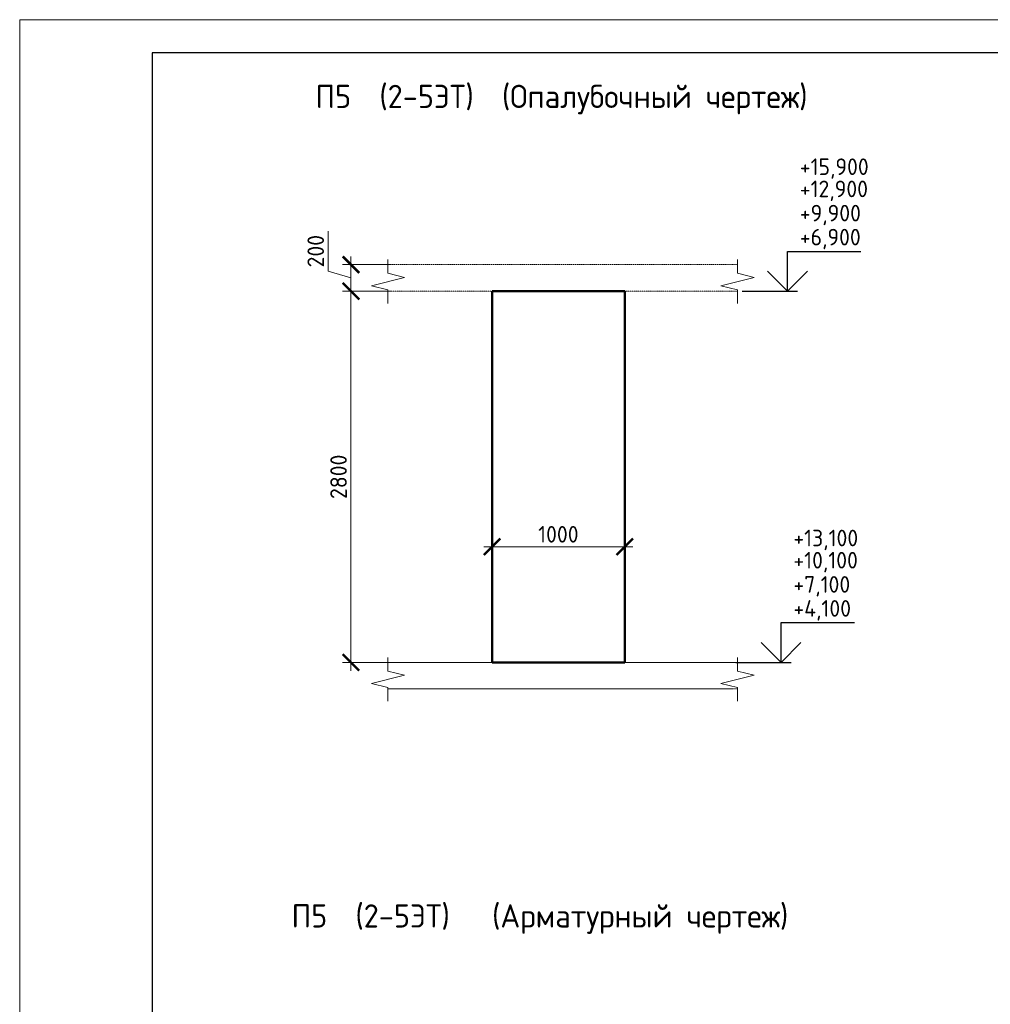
# Model space of a CAD drawing. Header units: millimetres. Extents: x 369815 to 1481759, y -423071 to -27917.
# Tile 291 of 380: x 682143 to 696784, y -183543 to -168693. Entities that reach past the tile are written whole.
import ezdxf

# ---------------------------------------------------------------- set-up
doc = ezdxf.new("R2010")
doc.units = ezdxf.units.MM
doc.linetypes.add('01 Штриховая _4 мм_', pattern=[6, 3.5, -2.5])
for name, color, linetype, lineweight in [('AF_Perekritie', 90, 'Continuous', 18), ('AF_Stena', 90, 'Continuous', 18), ('KR_Fundament', 253, 'Continuous', 18), ('РАЗМЕРЫ', 1, 'Continuous', 9), ('ТОНКИЕ', 7, 'Continuous', 9)]:
    doc.layers.add(name, color=color, linetype=linetype, lineweight=lineweight)
doc.layers.add('ТОЛСТЫЕ_ОСНОВНЫЕ', color=6, linetype='Continuous')
doc.styles.add('GOST-2.304_Type-B', font='GOST_Common.ttf')
doc.dimstyles.new('мой 25', dxfattribs={"dimscale": 100, "dimtxt": 2.5, "dimasz": 2.5, "dimexe": 1.25, "dimexo": 0.625, "dimtad": 1, "dimdec": 0, "dimlfac": 0.5, "dimtxsty": 'GOST-2.304_Type-B', "dimblk": 'ARCHTICK', "dimcen": 2.5, "dimdle": 1.25, "dimaunit": 1, "dimadec": 1, "dimazin": 2, "dimtfac": 1, "dimtdec": 0, "dimtmove": 1, "dimatfit": 3, "dimfxl": 6, "dimfxlon": 1, "dimtfill": 1, "dimlwd": -1, "dimlwe": -1, "dimarcsym": 0})

# ---------------------------------------------------------------- blocks, each defined once
blk = doc.blocks.new('_ArchTick')
at = {"color": 0, "linetype": 'ByBlock', "const_width": 0.15}
blk.add_lwpolyline([(-0.5, -0.5), (0.5, 0.5)], dxfattribs=at)
blk = doc.blocks.new('*D538')
at = {"layer": 'DEFPOINTS', "color": 0, "transparency": 16777216}
for p in [(691269, -174623), (689269, -174844), (691269, -176642)]:
    blk.add_point(p, dxfattribs=at)
at = {"layer": 'РАЗМЕРЫ', "color": 0, "linetype": 'Continuous', "transparency": 16777216}
for p, q in [((689269, -176042), (689269, -176767)), ((691269, -176042), (691269, -176767)), ((689144, -176642), (691394, -176642))]:
    blk.add_line(p, q, dxfattribs=at)
at = {"layer": 'РАЗМЕРЫ', "color": 0, "transparency": 16777216, "xscale": 250, "yscale": 250, "zscale": 250, "rotation": 180}
blk.add_blockref('_ArchTick', (689269, -176642), dxfattribs=at)
at = {"layer": 'РАЗМЕРЫ', "color": 0, "transparency": 16777216, "xscale": 250, "yscale": 250, "zscale": 250}
blk.add_blockref('_ArchTick', (691269, -176642), dxfattribs=at)
at = {"layer": 'РАЗМЕРЫ', "color": 0, "transparency": 16777216, "insert": (690269, -176454), "char_height": 250, "attachment_point": 5, "style": 'GOST-2.304_Type-B', "bg_fill": 3, "box_fill_scale": 1.1, "bg_fill_color": 256, "bg_fill_true_color": 13158600, "bg_fill_transparency": 0}
blk.add_mtext('1000', dxfattribs=at)
blk = doc.blocks.new('*D583')
at = {"layer": 'DEFPOINTS', "color": 0, "transparency": 16777216}
for p in [(688059, -172387), (687140, -172787), (688059, -172787)]:
    blk.add_point(p, dxfattribs=at)
at = {"layer": 'РАЗМЕРЫ', "color": 0, "linetype": 'Continuous', "transparency": 16777216}
for p, q in [((686796, -172484), (686796, -171884)), ((687740, -172387), (687015, -172387)), ((687140, -172262), (687140, -172912)), ((687140, -172587), (686796, -172484)), ((687740, -172787), (687015, -172787))]:
    blk.add_line(p, q, dxfattribs=at)
at = {"layer": 'РАЗМЕРЫ', "color": 0, "transparency": 16777216, "xscale": 250, "yscale": 250, "zscale": 250}
for p, rotation in [((687140, -172387), 90), ((687140, -172787), 270)]:
    blk.add_blockref('_ArchTick', p, dxfattribs=dict(at, rotation=rotation))
at = {"layer": 'РАЗМЕРЫ', "color": 0, "transparency": 16777216, "insert": (686609, -172184), "char_height": 250, "attachment_point": 5, "rotation": 90, "style": 'GOST-2.304_Type-B', "bg_fill": 3, "box_fill_scale": 1.1, "bg_fill_color": 256, "bg_fill_true_color": 13158600, "bg_fill_transparency": 0}
blk.add_mtext('200', dxfattribs=at)
blk = doc.blocks.new('*U78')
at = {"layer": 'ТОЛСТЫЕ_ОСНОВНЫЕ', "color": 6}
blk.add_lwpolyline([(20, 5), (415, 5), (415, 292), (20, 292)], close=True, dxfattribs=at)
at = {"layer": 'ТОНКИЕ'}
blk.add_lwpolyline([(0, 0), (420, 0), (420, 297), (0, 297)], close=True, dxfattribs=at)
blk = doc.blocks.new('*D586')
at = {"layer": 'DEFPOINTS', "color": 0, "transparency": 16777216}
for p in [(688059, -172787), (687140, -178387), (688618, -178387)]:
    blk.add_point(p, dxfattribs=at)
at = {"layer": 'РАЗМЕРЫ', "color": 0, "linetype": 'Continuous', "transparency": 16777216}
for p, q in [((687140, -172662), (687140, -178512)), ((687740, -172787), (687015, -172787)), ((687740, -178387), (687015, -178387))]:
    blk.add_line(p, q, dxfattribs=at)
at = {"layer": 'РАЗМЕРЫ', "color": 0, "transparency": 16777216, "xscale": 250, "yscale": 250, "zscale": 250}
for p, rotation in [((687140, -172787), 90), ((687140, -178387), 270)]:
    blk.add_blockref('_ArchTick', p, dxfattribs=dict(at, rotation=rotation))
at = {"layer": 'РАЗМЕРЫ', "color": 0, "transparency": 16777216, "insert": (686953, -175587), "char_height": 250, "attachment_point": 5, "rotation": 90, "style": 'GOST-2.304_Type-B', "bg_fill": 3, "box_fill_scale": 1.1, "bg_fill_color": 256, "bg_fill_true_color": 13158600, "bg_fill_transparency": 0}
blk.add_mtext('2800', dxfattribs=at)

msp = doc.modelspace()

# ---------------------------------------------------------------- linework, layer by layer
at = {"elevation": 3100}
for points in [[(693725.3, -172186.8), (694830.6, -172186.8)], [(693725.3, -172786.8), (693725.3, -172186.8)], [(694025.3, -172486.8), (693725.3, -172786.8), (693425.3, -172486.8)], [(693040.7, -172786.8), (693875.3, -172786.8)], [(693628.5, -177786.8), (694733.8, -177786.8)], [(693628.5, -178386.8), (693628.5, -177786.8)], [(693928.5, -178086.8), (693628.5, -178386.8), (693328.5, -178086.8)], [(692944, -178386.8), (693778.5, -178386.8)]]:
    msp.add_lwpolyline(points, dxfattribs=at)
at = {"layer": 'AF_Perekritie', "linetype": '01 Штриховая _4 мм_', "lineweight": 9}
for p, q in [((692889.5, -172386.8, 3100), (687698.7, -172386.8, 3100)), ((692889.6, -172386.8, 3100), (692971, -172386.8, 3100)), ((687698.7, -172786.8, 3100), (692889.5, -172786.8, 3100)), ((692971, -172786.8, 3100), (692889.6, -172786.8, 3100)), ((692889.6, -178386.8, 3100), (692971, -178386.8, 3100)), ((692971, -178786.8, 3100), (692889.6, -178786.8, 3100))]:
    msp.add_line(p, q, dxfattribs=at)
at = {"layer": 'AF_Stena', "lineweight": 50}
for p, q in [((691269.5, -172786.8, 3100), (689269.5, -172786.8, 3100)), ((689269.5, -172786.8, 3100), (689269.5, -178386.8, 3100)), ((691269.5, -178386.8, 3100), (691269.5, -172786.8, 3100)), ((689269.5, -178386.8, 3100), (691269.5, -178386.8, 3100))]:
    msp.add_line(p, q, dxfattribs=at)
at = {"layer": 'AF_Stena', "lineweight": 20, "elevation": 3100}
for points in [[(687698.7, -172461.8), (687698.7, -172311.8)], [(692971, -172461.8), (692971, -172311.8)], [(687698.7, -172461.8), (687698.7, -172516.8)], [(687698.7, -172516.8), (687948.7, -172579.3)], [(692971, -172461.8), (692971, -172516.8)], [(692971, -172516.8), (693221, -172579.3)], [(687948.7, -172579.3), (687448.7, -172704.3)], [(687448.7, -172704.3), (687698.7, -172766.8)], [(693221, -172579.3), (692721, -172704.3)], [(692721, -172704.3), (692971, -172766.8)], [(687698.7, -172766.8), (687698.7, -172821.8)], [(687698.7, -172821.8), (687698.7, -172971.8)], [(692971, -172766.8), (692971, -172821.8)], [(692971, -172821.8), (692971, -172971.8)], [(692971, -178461.8), (692971, -178311.8)], [(692971, -178461.8), (692971, -178516.8)], [(693221, -178579.3), (692721, -178704.3)], [(692971, -178516.8), (693221, -178579.3)], [(687448.7, -178704.3), (687698.7, -178766.8)], [(687698.7, -178766.8), (687698.7, -178821.8)], [(692721, -178704.3), (692971, -178766.8)], [(692971, -178766.8), (692971, -178821.8)], [(687698.7, -178821.8), (687698.7, -178971.8)], [(692971, -178821.8), (692971, -178971.8)]]:
    msp.add_lwpolyline(points, dxfattribs=at)
at = {"layer": 'KR_Fundament', "lineweight": 9}
for p, q in [((692971, -178386.8, 3100), (687698.7, -178386.8, 3100)), ((687698.7, -178786.8, 3100), (692889.5, -178786.8, 3100))]:
    msp.add_line(p, q, dxfattribs=at)

# ---------------------------------------------------------------- texts
at = {"style": 'GOST-2.304_Type-B'}
for s, p in [('+15,900', (693911.2, -171035.2, 3100)), ('+12,900', (693911.2, -171369.9, 3100)), ('+9,900', (693911.2, -171734.9, 3100)), ('+6,900', (693911.2, -172096.8, 3100)), ('+13,100', (693814.4, -176635.2, 3100)), ('+10,100', (693814.4, -176969.9, 3100)), ('+7,100', (693814.4, -177334.9, 3100)), ('+4,100', (693814.4, -177696.8, 3100))]:
    msp.add_text(s, height=250, dxfattribs=at).set_placement(p)
at = {"layer": 'РАЗМЕРЫ', "char_height": 350, "attachment_point": 5, "style": 'GOST-2.304_Type-B'}
for s, width, insert in [('П5  (2-5ЭТ)  (Опалубочный чертеж)', 9816.088, (690316.4, -169897.4, 3100)), ('П5  (2-5ЭТ)   (Арматурный чертеж)', 10326.693, (689990.6, -182257.3, 3100))]:
    msp.add_mtext_dynamic_manual_height_columns(s, width=width, gutter_width=625, heights=[0], dxfattribs=dict(at, insert=insert))

# ---------------------------------------------------------------- next in the draw order: dimensions: what is measured, and where the dimension line sits
at = {"layer": 'РАЗМЕРЫ', "color": 146}
dim = msp.add_linear_dim(base=(687140.2, -172786.8, 3100), p1=(688059.2, -172386.8, 3100), p2=(688059.2, -172786.8, 3100), angle=90, dimstyle='мой 25', dxfattribs=at)
dim.commit()
dim.dimension.update_dxf_attribs({"geometry": '*D583', "text_midpoint": (686608.9, -172421.2, 3100)})
at = {"layer": 'РАЗМЕРЫ', "color": 146, "true_color": 0x006272}
dim = msp.add_linear_dim(base=(691269.5, -176641.6, 3100), p1=(689269.5, -174843.6, 3100), p2=(691269.5, -174623, 3100), dimstyle='мой 25', dxfattribs=at)
dim.commit()
dim.dimension.update_dxf_attribs({"geometry": '*D538', "text_midpoint": (690269.5, -176454.1, 3100)})

# ---------------------------------------------------------------- next in the draw order: block references
at = {"xscale": 100, "yscale": 100, "zscale": 100}
msp.add_blockref('*U78', (682143.2, -198392.7, 3100), dxfattribs=at)

# ---------------------------------------------------------------- next in the draw order: dimensions: what is measured, and where the dimension line sits
at = {"layer": 'РАЗМЕРЫ', "color": 146}
dim = msp.add_linear_dim(base=(687140.2, -178386.8, 3100), p1=(688059.2, -172786.8, 3100), p2=(688617.8, -178386.8, 3100), angle=90, dimstyle='мой 25', dxfattribs=at)
dim.commit()
dim.dimension.update_dxf_attribs({"geometry": '*D586', "text_midpoint": (686952.7, -175586.8, 3100)})

# ---------------------------------------------------------------- next in the draw order: linework, layer by layer
at = {"layer": 'AF_Stena', "lineweight": 20, "elevation": 3100}
for points in [[(687698.7, -178461.8), (687698.7, -178311.8)], [(687698.7, -178461.8), (687698.7, -178516.8)], [(687948.7, -178579.3), (687448.7, -178704.3)], [(687698.7, -178516.8), (687948.7, -178579.3)]]:
    msp.add_lwpolyline(points, dxfattribs=at)
at = {"layer": 'KR_Fundament', "lineweight": 9}
msp.add_line((692889.5, -178386.8, 3100), (687698.7, -178386.8, 3100), dxfattribs=at)

doc.saveas('drawing.dxf')
